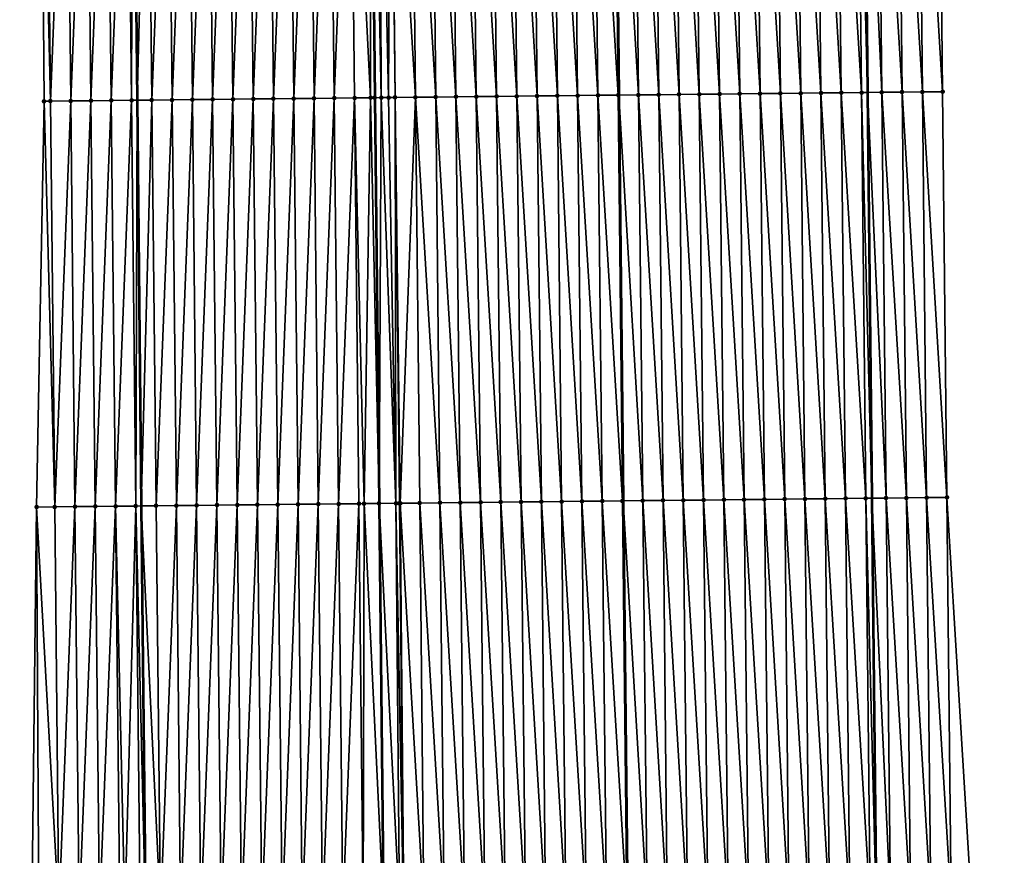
# Model space of a CAD drawing. Header units: feet. Extents: x 2010743 to 2022806, y 818705 to 837694.
# Tile 365 of 531: x 2011451 to 2011500, y 831076 to 831117. Entities that reach past the tile are written whole.
import ezdxf

# ---------------------------------------------------------------- set-up
doc = ezdxf.new("R2010")
doc.units = ezdxf.units.FT
doc.header["$MEASUREMENT"] = 0
for name, color, linetype, lineweight in [('EP_Travel Lane', 172, 'Continuous', 53), ('Road Shots', 141, 'Continuous', 100), ('STRIPING', 60, 'Continuous', 53)]:
    doc.layers.add(name, color=color, linetype=linetype, lineweight=lineweight)
doc.layers.add('I-77-MM17-21_NB-Surface-Border', color=7, linetype='Continuous')
doc.layers.add('I-77-MM17-21_NB-Surface-TIN', color=7, linetype='Continuous')

msp = doc.modelspace()

# ---------------------------------------------------------------- linework, layer by layer
at = {"layer": 'EP_Travel Lane'}
for points in [[(2011492.321, 831173.832, 329.468), (2011492.533, 831153.833, 329.421), (2011492.744, 831133.834, 329.355), (2011492.955, 831113.835, 329.304), (2011493.166, 831093.836, 329.22), (2011493.378, 831073.838, 329.112), (2011493.585, 831053.835, 329.025), (2011493.791, 831033.836, 328.907), (2011493.997, 831013.838, 328.786), (2011494.204, 830993.839, 328.645), (2011494.41, 830973.84, 328.543), (2011494.616, 830953.842, 328.429), (2011494.822, 830933.843, 328.306), (2011495.028, 830913.845, 328.183)], [(2011456.304, 831173.451, 329.677), (2011456.515, 831153.452, 329.653), (2011456.726, 831133.453, 329.605), (2011456.937, 831113.454, 329.559), (2011457.149, 831093.455, 329.453), (2011457.36, 831073.457, 329.355), (2011457.567, 831053.462, 329.252), (2011457.774, 831033.464, 329.125), (2011457.98, 831013.465, 329.005), (2011458.186, 830993.467, 328.874), (2011458.392, 830973.468, 328.756), (2011458.598, 830953.469, 328.615), (2011458.804, 830933.471, 328.509), (2011459.01, 830913.472, 328.364)]]:
    msp.add_polyline3d(points, dxfattribs=at)
at = {"layer": 'I-77-MM17-21_NB-Surface-Border', "color": 3, "linetype": 'Continuous', "lineweight": -3}
for points in [[(2011496.029, 831173.871, 329.332), (2011496.24, 831153.872, 329.291), (2011496.452, 831133.873, 329.23), (2011496.663, 831113.874, 329.178), (2011496.874, 831093.876, 329.097), (2011498.085, 831073.888, 328.956), (2011499.293, 831053.895, 328.84), (2011499.499, 831033.896, 328.735), (2011499.705, 831013.898, 328.597), (2011498.911, 830993.889, 328.492), (2011498.117, 830973.879, 328.419), (2011498.324, 830953.881, 328.308), (2011497.53, 830933.872, 328.212), (2011496.736, 830913.863, 328.132)], [(2011454.254, 830913.424, 328.271), (2011453.643, 830933.418, 328.383), (2011453.03, 830953.413, 328.48), (2011453.12, 830973.414, 328.625), (2011452.914, 830993.413, 328.763), (2011452.708, 831013.411, 328.874), (2011452.501, 831033.41, 328.991), (2011452.295, 831053.409, 329.124), (2011451.756, 831073.398, 329.238), (2011451.985, 831093.401, 329.356), (2011452.352, 831113.406, 329.475), (2011452.196, 831133.405, 329.519), (2011452.204, 831153.406, 329.573), (2011451.151, 831173.396, 329.58)]]:
    msp.add_polyline3d(points, dxfattribs=at)
at = {"layer": 'I-77-MM17-21_NB-Surface-TIN', "color": 128, "linetype": 'Continuous', "lineweight": -3}
for points in [[(2011496.663, 831113.874, 329.178), (2011496.452, 831133.873, 329.23), (2011495.452, 831133.863, 329.267)], [(2011452.665, 831113.409, 329.483), (2011452.454, 831133.408, 329.525), (2011452.196, 831133.405, 329.519)], [(2011452.352, 831113.406, 329.475), (2011452.665, 831113.409, 329.483), (2011452.196, 831133.405, 329.519)], [(2011452.665, 831113.409, 329.483), (2011453.454, 831133.418, 329.547), (2011452.454, 831133.408, 329.525)], [(2011452.665, 831113.409, 329.483), (2011453.665, 831113.42, 329.503), (2011453.454, 831133.418, 329.547)], [(2011453.665, 831113.42, 329.503), (2011454.454, 831133.429, 329.569), (2011453.454, 831133.418, 329.547)], [(2011453.665, 831113.42, 329.503), (2011454.665, 831113.43, 329.524), (2011454.454, 831133.429, 329.569)], [(2011454.665, 831113.43, 329.524), (2011455.454, 831133.44, 329.593), (2011454.454, 831133.429, 329.569)], [(2011454.665, 831113.43, 329.524), (2011455.665, 831113.441, 329.548), (2011455.454, 831133.44, 329.593)], [(2011455.665, 831113.441, 329.548), (2011456.454, 831133.45, 329.604), (2011455.454, 831133.44, 329.593)], [(2011455.665, 831113.441, 329.548), (2011456.665, 831113.451, 329.557), (2011456.454, 831133.45, 329.604)], [(2011456.665, 831113.451, 329.557), (2011456.726, 831133.453, 329.605), (2011456.454, 831133.45, 329.604)], [(2011456.665, 831113.451, 329.557), (2011456.937, 831113.454, 329.559), (2011456.726, 831133.453, 329.605)], [(2011457.454, 831133.461, 329.608), (2011456.726, 831133.453, 329.605), (2011456.937, 831113.454, 329.559)], [(2011457.665, 831113.462, 329.564), (2011457.454, 831133.461, 329.608), (2011456.937, 831113.454, 329.559)], [(2011457.665, 831113.462, 329.564), (2011458.454, 831133.471, 329.625), (2011457.454, 831133.461, 329.608)], [(2011457.665, 831113.462, 329.564), (2011458.665, 831113.472, 329.584), (2011458.454, 831133.471, 329.625)], [(2011458.665, 831113.472, 329.584), (2011459.454, 831133.482, 329.642), (2011458.454, 831133.471, 329.625)], [(2011458.665, 831113.472, 329.584), (2011459.665, 831113.483, 329.599), (2011459.454, 831133.482, 329.642)], [(2011459.665, 831113.483, 329.599), (2011460.454, 831133.492, 329.653), (2011459.454, 831133.482, 329.642)], [(2011459.665, 831113.483, 329.599), (2011460.665, 831113.493, 329.609), (2011460.454, 831133.492, 329.653)], [(2011460.665, 831113.493, 329.609), (2011461.453, 831133.503, 329.666), (2011460.454, 831133.492, 329.653)], [(2011460.665, 831113.493, 329.609), (2011461.665, 831113.504, 329.618), (2011461.453, 831133.503, 329.666)], [(2011461.665, 831113.504, 329.618), (2011462.453, 831133.513, 329.676), (2011461.453, 831133.503, 329.666)], [(2011462.665, 831113.515, 329.628), (2011462.453, 831133.513, 329.676), (2011461.665, 831113.504, 329.618)], [(2011462.665, 831113.515, 329.628), (2011463.453, 831133.524, 329.683), (2011462.453, 831133.513, 329.676)], [(2011463.665, 831113.525, 329.637), (2011463.453, 831133.524, 329.683), (2011462.665, 831113.515, 329.628)], [(2011463.665, 831113.525, 329.637), (2011464.453, 831133.534, 329.693), (2011463.453, 831133.524, 329.683)], [(2011463.665, 831113.525, 329.637), (2011464.665, 831113.536, 329.65), (2011464.453, 831133.534, 329.693)], [(2011464.665, 831113.536, 329.65), (2011465.453, 831133.545, 329.708), (2011464.453, 831133.534, 329.693)], [(2011464.665, 831113.536, 329.65), (2011465.665, 831113.546, 329.663), (2011465.453, 831133.545, 329.708)], [(2011465.665, 831113.546, 329.663), (2011466.453, 831133.556, 329.724), (2011465.453, 831133.545, 329.708)], [(2011465.665, 831113.546, 329.663), (2011466.664, 831113.557, 329.674), (2011466.453, 831133.556, 329.724)], [(2011466.664, 831113.557, 329.674), (2011467.453, 831133.566, 329.743), (2011466.453, 831133.556, 329.724)], [(2011466.664, 831113.557, 329.674), (2011467.664, 831113.567, 329.692), (2011467.453, 831133.566, 329.743)], [(2011468.458, 831113.576, 329.706), (2011468.453, 831133.577, 329.756), (2011467.453, 831133.566, 329.743)], [(2011467.664, 831113.567, 329.692), (2011468.458, 831113.576, 329.706), (2011467.453, 831133.566, 329.743)], [(2011468.587, 831133.578, 329.757), (2011468.453, 831133.577, 329.756), (2011468.664, 831113.578, 329.707)], [(2011468.458, 831113.576, 329.706), (2011468.664, 831113.578, 329.707), (2011468.453, 831133.577, 329.756)], [(2011468.983, 831113.581, 329.708), (2011468.903, 831133.581, 329.758), (2011468.587, 831133.578, 329.757)], [(2011468.983, 831113.581, 329.708), (2011468.587, 831133.578, 329.757), (2011468.664, 831113.578, 329.707)], [(2011469.339, 831113.585, 329.707), (2011469.443, 831133.587, 329.756), (2011468.903, 831133.581, 329.758)], [(2011468.983, 831113.581, 329.708), (2011469.339, 831113.585, 329.707), (2011468.903, 831133.581, 329.758)], [(2011469.339, 831113.585, 329.707), (2011469.664, 831113.588, 329.704), (2011469.443, 831133.587, 329.756)], [(2011469.664, 831113.588, 329.704), (2011469.453, 831133.587, 329.756), (2011469.443, 831133.587, 329.756)], [(2011470.664, 831113.599, 329.689), (2011470.453, 831133.598, 329.744), (2011469.453, 831133.587, 329.756)], [(2011469.664, 831113.588, 329.704), (2011470.664, 831113.599, 329.689), (2011469.453, 831133.587, 329.756)], [(2011471.664, 831113.61, 329.672), (2011471.453, 831133.608, 329.728), (2011470.453, 831133.598, 329.744)], [(2011470.664, 831113.599, 329.689), (2011471.664, 831113.61, 329.672), (2011470.453, 831133.598, 329.744)], [(2011472.664, 831113.62, 329.653), (2011472.453, 831133.619, 329.711), (2011471.453, 831133.608, 329.728)], [(2011471.664, 831113.61, 329.672), (2011472.664, 831113.62, 329.653), (2011471.453, 831133.608, 329.728)], [(2011473.664, 831113.631, 329.636), (2011473.453, 831133.63, 329.694), (2011472.453, 831133.619, 329.711)], [(2011472.664, 831113.62, 329.653), (2011473.664, 831113.631, 329.636), (2011472.453, 831133.619, 329.711)], [(2011474.664, 831113.641, 329.619), (2011474.453, 831133.64, 329.678), (2011473.453, 831133.63, 329.694)], [(2011473.664, 831113.631, 329.636), (2011474.664, 831113.641, 329.619), (2011473.453, 831133.63, 329.694)], [(2011475.664, 831113.652, 329.6), (2011475.453, 831133.651, 329.66), (2011474.453, 831133.64, 329.678)], [(2011474.664, 831113.641, 329.619), (2011475.664, 831113.652, 329.6), (2011474.453, 831133.64, 329.678)], [(2011476.664, 831113.662, 329.583), (2011476.453, 831133.661, 329.644), (2011475.453, 831133.651, 329.66)], [(2011475.664, 831113.652, 329.6), (2011476.664, 831113.662, 329.583), (2011475.453, 831133.651, 329.66)], [(2011477.664, 831113.673, 329.568), (2011477.453, 831133.672, 329.63), (2011476.453, 831133.661, 329.644)], [(2011476.664, 831113.662, 329.583), (2011477.664, 831113.673, 329.568), (2011476.453, 831133.661, 329.644)], [(2011478.664, 831113.684, 329.554), (2011478.453, 831133.682, 329.617), (2011477.453, 831133.672, 329.63)], [(2011477.664, 831113.673, 329.568), (2011478.664, 831113.684, 329.554), (2011477.453, 831133.672, 329.63)], [(2011479.664, 831113.694, 329.542), (2011479.452, 831133.693, 329.605), (2011478.453, 831133.682, 329.617)], [(2011478.664, 831113.684, 329.554), (2011479.664, 831113.694, 329.542), (2011478.453, 831133.682, 329.617)], [(2011480.664, 831113.705, 329.524), (2011480.452, 831133.704, 329.586), (2011479.452, 831133.693, 329.605)], [(2011479.664, 831113.694, 329.542), (2011480.664, 831113.705, 329.524), (2011479.452, 831133.693, 329.605)], [(2011480.452, 831133.704, 329.586), (2011480.702, 831113.705, 329.523), (2011480.49, 831133.704, 329.585)], [(2011480.664, 831113.705, 329.524), (2011480.702, 831113.705, 329.523), (2011480.452, 831133.704, 329.586)], [(2011481.664, 831113.715, 329.497), (2011481.452, 831133.714, 329.558), (2011480.49, 831133.704, 329.585)], [(2011481.664, 831113.715, 329.497), (2011480.49, 831133.704, 329.585), (2011480.702, 831113.705, 329.523)], [(2011482.664, 831113.726, 329.47), (2011482.452, 831133.725, 329.529), (2011481.452, 831133.714, 329.558)], [(2011481.664, 831113.715, 329.497), (2011482.664, 831113.726, 329.47), (2011481.452, 831133.714, 329.558)], [(2011483.664, 831113.737, 329.451), (2011483.452, 831133.735, 329.507), (2011482.452, 831133.725, 329.529)], [(2011482.664, 831113.726, 329.47), (2011483.664, 831113.737, 329.451), (2011482.452, 831133.725, 329.529)], [(2011484.663, 831113.747, 329.438), (2011484.452, 831133.746, 329.492), (2011483.452, 831133.735, 329.507)], [(2011483.664, 831113.737, 329.451), (2011484.663, 831113.747, 329.438), (2011483.452, 831133.735, 329.507)], [(2011485.663, 831113.758, 329.422), (2011485.452, 831133.757, 329.479), (2011484.452, 831133.746, 329.492)], [(2011484.663, 831113.747, 329.438), (2011485.663, 831113.758, 329.422), (2011484.452, 831133.746, 329.492)], [(2011486.663, 831113.768, 329.406), (2011486.452, 831133.767, 329.466), (2011485.452, 831133.757, 329.479)], [(2011485.663, 831113.758, 329.422), (2011486.663, 831113.768, 329.406), (2011485.452, 831133.757, 329.479)], [(2011487.663, 831113.779, 329.394), (2011487.452, 831133.778, 329.454), (2011486.452, 831133.767, 329.466)], [(2011486.663, 831113.768, 329.406), (2011487.663, 831113.779, 329.394), (2011486.452, 831133.767, 329.466)], [(2011488.663, 831113.79, 329.383), (2011488.452, 831133.788, 329.441), (2011487.452, 831133.778, 329.454)], [(2011487.663, 831113.779, 329.394), (2011488.663, 831113.79, 329.383), (2011487.452, 831133.778, 329.454)], [(2011489.663, 831113.8, 329.371), (2011489.452, 831133.799, 329.426), (2011488.452, 831133.788, 329.441)], [(2011488.663, 831113.79, 329.383), (2011489.663, 831113.8, 329.371), (2011488.452, 831133.788, 329.441)], [(2011490.663, 831113.811, 329.356), (2011490.452, 831133.81, 329.409), (2011489.452, 831133.799, 329.426)], [(2011489.663, 831113.8, 329.371), (2011490.663, 831113.811, 329.356), (2011489.452, 831133.799, 329.426)], [(2011491.663, 831113.821, 329.339), (2011491.452, 831133.82, 329.388), (2011490.452, 831133.81, 329.409)], [(2011490.663, 831113.811, 329.356), (2011491.663, 831113.821, 329.339), (2011490.452, 831133.81, 329.409)], [(2011492.663, 831113.832, 329.312), (2011492.452, 831133.831, 329.363), (2011491.452, 831133.82, 329.388)], [(2011491.663, 831113.821, 329.339), (2011492.663, 831113.832, 329.312), (2011491.452, 831133.82, 329.388)], [(2011492.452, 831133.831, 329.363), (2011492.955, 831113.835, 329.304), (2011492.744, 831133.834, 329.355)], [(2011492.663, 831113.832, 329.312), (2011492.955, 831113.835, 329.304), (2011492.452, 831133.831, 329.363)], [(2011493.663, 831113.843, 329.284), (2011493.452, 831133.841, 329.337), (2011492.744, 831133.834, 329.355)], [(2011493.663, 831113.843, 329.284), (2011492.744, 831133.834, 329.355), (2011492.955, 831113.835, 329.304)], [(2011494.663, 831113.853, 329.253), (2011494.452, 831133.852, 329.305), (2011493.452, 831133.841, 329.337)], [(2011493.663, 831113.843, 329.284), (2011494.663, 831113.853, 329.253), (2011493.452, 831133.841, 329.337)], [(2011495.663, 831113.864, 329.216), (2011495.452, 831133.863, 329.267), (2011494.452, 831133.852, 329.305)], [(2011494.663, 831113.853, 329.253), (2011495.663, 831113.864, 329.216), (2011494.452, 831133.852, 329.305)], [(2011495.663, 831113.864, 329.216), (2011496.663, 831113.874, 329.178), (2011495.452, 831133.863, 329.267)], [(2011457.876, 831093.463, 329.45), (2011458.665, 831113.472, 329.584), (2011457.665, 831113.462, 329.564)], [(2011457.876, 831093.463, 329.45), (2011458.876, 831093.474, 329.466), (2011458.665, 831113.472, 329.584)], [(2011458.876, 831093.474, 329.466), (2011459.665, 831113.483, 329.599), (2011458.665, 831113.472, 329.584)], [(2011458.876, 831093.474, 329.466), (2011459.876, 831093.484, 329.485), (2011459.665, 831113.483, 329.599)], [(2011459.876, 831093.484, 329.485), (2011460.665, 831113.493, 329.609), (2011459.665, 831113.483, 329.599)], [(2011459.876, 831093.484, 329.485), (2011460.876, 831093.495, 329.497), (2011460.665, 831113.493, 329.609)], [(2011460.876, 831093.495, 329.497), (2011461.665, 831113.504, 329.618), (2011460.665, 831113.493, 329.609)], [(2011460.876, 831093.495, 329.497), (2011461.876, 831093.505, 329.509), (2011461.665, 831113.504, 329.618)], [(2011462.665, 831113.515, 329.628), (2011461.665, 831113.504, 329.618), (2011461.876, 831093.505, 329.509)], [(2011462.876, 831093.516, 329.52), (2011462.665, 831113.515, 329.628), (2011461.876, 831093.505, 329.509)], [(2011462.876, 831093.516, 329.52), (2011463.665, 831113.525, 329.637), (2011462.665, 831113.515, 329.628)], [(2011463.876, 831093.526, 329.528), (2011463.665, 831113.525, 329.637), (2011462.876, 831093.516, 329.52)], [(2011463.876, 831093.526, 329.528), (2011464.665, 831113.536, 329.65), (2011463.665, 831113.525, 329.637)], [(2011463.876, 831093.526, 329.528), (2011464.876, 831093.537, 329.541), (2011464.665, 831113.536, 329.65)], [(2011464.876, 831093.537, 329.541), (2011465.665, 831113.546, 329.663), (2011464.665, 831113.536, 329.65)], [(2011464.876, 831093.537, 329.541), (2011465.876, 831093.547, 329.557), (2011465.665, 831113.546, 329.663)], [(2011465.876, 831093.547, 329.557), (2011466.664, 831113.557, 329.674), (2011465.665, 831113.546, 329.663)], [(2011465.876, 831093.547, 329.557), (2011466.876, 831093.558, 329.572), (2011466.664, 831113.557, 329.674)], [(2011466.876, 831093.558, 329.572), (2011467.664, 831113.567, 329.692), (2011466.664, 831113.557, 329.674)], [(2011466.876, 831093.558, 329.572), (2011467.876, 831093.568, 329.592), (2011467.664, 831113.567, 329.692)], [(2011468.135, 831093.571, 329.597), (2011468.458, 831113.576, 329.706), (2011467.664, 831113.567, 329.692)], [(2011467.876, 831093.568, 329.592), (2011468.135, 831093.571, 329.597), (2011467.664, 831113.567, 329.692)], [(2011468.135, 831093.571, 329.597), (2011468.876, 831093.579, 329.604), (2011468.458, 831113.576, 329.706)], [(2011468.458, 831113.576, 329.706), (2011468.876, 831093.579, 329.604), (2011468.664, 831113.578, 329.707)], [(2011468.983, 831113.581, 329.708), (2011468.664, 831113.578, 329.707), (2011468.876, 831093.579, 329.604)], [(2011469.707, 831093.588, 329.608), (2011468.983, 831113.581, 329.708), (2011468.876, 831093.579, 329.604)], [(2011469.707, 831093.588, 329.608), (2011469.339, 831113.585, 329.707), (2011468.983, 831113.581, 329.708)], [(2011469.707, 831093.588, 329.608), (2011469.664, 831113.588, 329.704), (2011469.339, 831113.585, 329.707)], [(2011469.916, 831093.59, 329.607), (2011470.664, 831113.599, 329.689), (2011469.664, 831113.588, 329.704)], [(2011469.707, 831093.588, 329.608), (2011469.876, 831093.59, 329.607), (2011469.664, 831113.588, 329.704)], [(2011469.876, 831093.59, 329.607), (2011469.916, 831093.59, 329.607), (2011469.664, 831113.588, 329.704)], [(2011469.916, 831093.59, 329.607), (2011470.876, 831093.6, 329.594), (2011470.664, 831113.599, 329.689)], [(2011471.875, 831093.611, 329.577), (2011471.664, 831113.61, 329.672), (2011470.664, 831113.599, 329.689)], [(2011470.876, 831093.6, 329.594), (2011471.875, 831093.611, 329.577), (2011470.664, 831113.599, 329.689)], [(2011472.875, 831093.621, 329.563), (2011472.664, 831113.62, 329.653), (2011471.664, 831113.61, 329.672)], [(2011471.875, 831093.611, 329.577), (2011472.875, 831093.621, 329.563), (2011471.664, 831113.61, 329.672)], [(2011473.875, 831093.632, 329.55), (2011473.664, 831113.631, 329.636), (2011472.664, 831113.62, 329.653)], [(2011472.875, 831093.621, 329.563), (2011473.875, 831093.632, 329.55), (2011472.664, 831113.62, 329.653)], [(2011474.875, 831093.643, 329.537), (2011474.664, 831113.641, 329.619), (2011473.664, 831113.631, 329.636)], [(2011473.875, 831093.632, 329.55), (2011474.875, 831093.643, 329.537), (2011473.664, 831113.631, 329.636)], [(2011475.875, 831093.653, 329.519), (2011475.664, 831113.652, 329.6), (2011474.664, 831113.641, 329.619)], [(2011474.875, 831093.643, 329.537), (2011475.875, 831093.653, 329.519), (2011474.664, 831113.641, 329.619)], [(2011476.875, 831093.664, 329.504), (2011476.664, 831113.662, 329.583), (2011475.664, 831113.652, 329.6)], [(2011475.875, 831093.653, 329.519), (2011476.875, 831093.664, 329.504), (2011475.664, 831113.652, 329.6)], [(2011477.875, 831093.674, 329.492), (2011477.664, 831113.673, 329.568), (2011476.664, 831113.662, 329.583)], [(2011476.875, 831093.664, 329.504), (2011477.875, 831093.674, 329.492), (2011476.664, 831113.662, 329.583)], [(2011478.875, 831093.685, 329.482), (2011478.664, 831113.684, 329.554), (2011477.664, 831113.673, 329.568)], [(2011477.875, 831093.674, 329.492), (2011478.875, 831093.685, 329.482), (2011477.664, 831113.673, 329.568)], [(2011479.875, 831093.695, 329.476), (2011479.664, 831113.694, 329.542), (2011478.664, 831113.684, 329.554)], [(2011478.875, 831093.685, 329.482), (2011479.875, 831093.695, 329.476), (2011478.664, 831113.684, 329.554)], [(2011480.875, 831093.706, 329.458), (2011480.664, 831113.705, 329.524), (2011479.664, 831113.694, 329.542)], [(2011479.875, 831093.695, 329.476), (2011480.875, 831093.706, 329.458), (2011479.664, 831113.694, 329.542)], [(2011480.664, 831113.705, 329.524), (2011480.913, 831093.706, 329.457), (2011480.702, 831113.705, 329.523)], [(2011480.875, 831093.706, 329.458), (2011480.913, 831093.706, 329.457), (2011480.664, 831113.705, 329.524)], [(2011481.875, 831093.717, 329.429), (2011481.664, 831113.715, 329.497), (2011480.702, 831113.705, 329.523)], [(2011481.875, 831093.717, 329.429), (2011480.702, 831113.705, 329.523), (2011480.913, 831093.706, 329.457)], [(2011482.875, 831093.727, 329.398), (2011482.664, 831113.726, 329.47), (2011481.664, 831113.715, 329.497)], [(2011481.875, 831093.717, 329.429), (2011482.875, 831093.727, 329.398), (2011481.664, 831113.715, 329.497)], [(2011483.875, 831093.738, 329.38), (2011483.664, 831113.737, 329.451), (2011482.664, 831113.726, 329.47)], [(2011482.875, 831093.727, 329.398), (2011483.875, 831093.738, 329.38), (2011482.664, 831113.726, 329.47)], [(2011484.875, 831093.748, 329.362), (2011484.663, 831113.747, 329.438), (2011483.664, 831113.737, 329.451)], [(2011483.875, 831093.738, 329.38), (2011484.875, 831093.748, 329.362), (2011483.664, 831113.737, 329.451)], [(2011485.875, 831093.759, 329.346), (2011485.663, 831113.758, 329.422), (2011484.663, 831113.747, 329.438)], [(2011484.875, 831093.748, 329.362), (2011485.875, 831093.759, 329.346), (2011484.663, 831113.747, 329.438)], [(2011486.875, 831093.77, 329.333), (2011486.663, 831113.768, 329.406), (2011485.663, 831113.758, 329.422)], [(2011485.875, 831093.759, 329.346), (2011486.875, 831093.77, 329.333), (2011485.663, 831113.758, 329.422)], [(2011487.875, 831093.78, 329.318), (2011487.663, 831113.779, 329.394), (2011486.663, 831113.768, 329.406)], [(2011486.875, 831093.77, 329.333), (2011487.875, 831093.78, 329.318), (2011486.663, 831113.768, 329.406)], [(2011488.875, 831093.791, 329.303), (2011488.663, 831113.79, 329.383), (2011487.663, 831113.779, 329.394)], [(2011487.875, 831093.78, 329.318), (2011488.875, 831093.791, 329.303), (2011487.663, 831113.779, 329.394)], [(2011489.874, 831093.801, 329.292), (2011489.663, 831113.8, 329.371), (2011488.663, 831113.79, 329.383)], [(2011488.875, 831093.791, 329.303), (2011489.874, 831093.801, 329.292), (2011488.663, 831113.79, 329.383)], [(2011490.874, 831093.812, 329.277), (2011490.663, 831113.811, 329.356), (2011489.663, 831113.8, 329.371)], [(2011489.874, 831093.801, 329.292), (2011490.874, 831093.812, 329.277), (2011489.663, 831113.8, 329.371)], [(2011491.874, 831093.823, 329.255), (2011491.663, 831113.821, 329.339), (2011490.663, 831113.811, 329.356)], [(2011490.874, 831093.812, 329.277), (2011491.874, 831093.823, 329.255), (2011490.663, 831113.811, 329.356)], [(2011492.874, 831093.833, 329.226), (2011492.663, 831113.832, 329.312), (2011491.663, 831113.821, 329.339)], [(2011491.874, 831093.823, 329.255), (2011492.874, 831093.833, 329.226), (2011491.663, 831113.821, 329.339)], [(2011492.663, 831113.832, 329.312), (2011493.166, 831093.836, 329.22), (2011492.955, 831113.835, 329.304)], [(2011492.874, 831093.833, 329.226), (2011493.166, 831093.836, 329.22), (2011492.663, 831113.832, 329.312)], [(2011493.874, 831093.844, 329.204), (2011493.663, 831113.843, 329.284), (2011492.955, 831113.835, 329.304)], [(2011493.874, 831093.844, 329.204), (2011492.955, 831113.835, 329.304), (2011493.166, 831093.836, 329.22)], [(2011494.874, 831093.854, 329.176), (2011494.663, 831113.853, 329.253), (2011493.663, 831113.843, 329.284)], [(2011493.874, 831093.844, 329.204), (2011494.874, 831093.854, 329.176), (2011493.663, 831113.843, 329.284)], [(2011495.874, 831093.865, 329.135), (2011495.663, 831113.864, 329.216), (2011494.663, 831113.853, 329.253)], [(2011494.874, 831093.854, 329.176), (2011495.874, 831093.865, 329.135), (2011494.663, 831113.853, 329.253)], [(2011496.874, 831093.876, 329.097), (2011496.663, 831113.874, 329.178), (2011495.663, 831113.864, 329.216)], [(2011495.874, 831093.865, 329.135), (2011496.874, 831093.876, 329.097), (2011495.663, 831113.864, 329.216)], [(2011451.985, 831093.401, 329.356), (2011452.877, 831093.41, 329.379), (2011452.352, 831113.406, 329.475)], [(2011452.877, 831093.41, 329.379), (2011452.665, 831113.409, 329.483), (2011452.352, 831113.406, 329.475)], [(2011452.877, 831093.41, 329.379), (2011453.665, 831113.42, 329.503), (2011452.665, 831113.409, 329.483)], [(2011452.877, 831093.41, 329.379), (2011453.876, 831093.421, 329.406), (2011453.665, 831113.42, 329.503)], [(2011453.876, 831093.421, 329.406), (2011454.665, 831113.43, 329.524), (2011453.665, 831113.42, 329.503)], [(2011453.876, 831093.421, 329.406), (2011454.876, 831093.431, 329.424), (2011454.665, 831113.43, 329.524)], [(2011454.876, 831093.431, 329.424), (2011455.665, 831113.441, 329.548), (2011454.665, 831113.43, 329.524)], [(2011454.876, 831093.431, 329.424), (2011455.876, 831093.442, 329.447), (2011455.665, 831113.441, 329.548)], [(2011455.876, 831093.442, 329.447), (2011456.665, 831113.451, 329.557), (2011455.665, 831113.441, 329.548)], [(2011455.876, 831093.442, 329.447), (2011456.876, 831093.453, 329.454), (2011456.665, 831113.451, 329.557)], [(2011456.876, 831093.453, 329.454), (2011456.937, 831113.454, 329.559), (2011456.665, 831113.451, 329.557)], [(2011456.876, 831093.453, 329.454), (2011457.149, 831093.455, 329.453), (2011456.937, 831113.454, 329.559)], [(2011457.665, 831113.462, 329.564), (2011456.937, 831113.454, 329.559), (2011457.149, 831093.455, 329.453)], [(2011457.876, 831093.463, 329.45), (2011457.665, 831113.462, 329.564), (2011457.149, 831093.455, 329.453)], [(2011467.087, 831073.559, 329.481), (2011467.876, 831093.568, 329.592), (2011466.876, 831093.558, 329.572)], [(2011467.087, 831073.559, 329.481), (2011468.087, 831073.57, 329.503), (2011467.876, 831093.568, 329.592)], [(2011468.087, 831073.57, 329.503), (2011468.135, 831093.571, 329.597), (2011467.876, 831093.568, 329.592)], [(2011468.087, 831073.57, 329.503), (2011469.087, 831073.58, 329.52), (2011468.135, 831093.571, 329.597)], [(2011468.135, 831093.571, 329.597), (2011469.087, 831073.58, 329.52), (2011468.876, 831093.579, 329.604)], [(2011469.874, 831073.589, 329.522), (2011469.707, 831093.588, 329.608), (2011468.876, 831093.579, 329.604)], [(2011469.874, 831073.589, 329.522), (2011468.876, 831093.579, 329.604), (2011469.087, 831073.58, 329.52)], [(2011470.07, 831073.591, 329.521), (2011469.876, 831093.59, 329.607), (2011469.707, 831093.588, 329.608)], [(2011469.874, 831073.589, 329.522), (2011470.07, 831073.591, 329.521), (2011469.707, 831093.588, 329.608)], [(2011470.07, 831073.591, 329.521), (2011470.087, 831073.591, 329.521), (2011469.876, 831093.59, 329.607)], [(2011470.087, 831073.591, 329.521), (2011469.916, 831093.59, 329.607), (2011469.876, 831093.59, 329.607)], [(2011471.087, 831073.601, 329.505), (2011470.876, 831093.6, 329.594), (2011469.916, 831093.59, 329.607)], [(2011470.087, 831073.591, 329.521), (2011471.087, 831073.601, 329.505), (2011469.916, 831093.59, 329.607)], [(2011472.087, 831073.612, 329.487), (2011471.875, 831093.611, 329.577), (2011470.876, 831093.6, 329.594)], [(2011471.087, 831073.601, 329.505), (2011472.087, 831073.612, 329.487), (2011470.876, 831093.6, 329.594)], [(2011473.087, 831073.623, 329.472), (2011472.875, 831093.621, 329.563), (2011471.875, 831093.611, 329.577)], [(2011472.087, 831073.612, 329.487), (2011473.087, 831073.623, 329.472), (2011471.875, 831093.611, 329.577)], [(2011474.087, 831073.633, 329.456), (2011473.875, 831093.632, 329.55), (2011472.875, 831093.621, 329.563)], [(2011473.087, 831073.623, 329.472), (2011474.087, 831073.633, 329.456), (2011472.875, 831093.621, 329.563)], [(2011475.087, 831073.644, 329.443), (2011474.875, 831093.643, 329.537), (2011473.875, 831093.632, 329.55)], [(2011474.087, 831073.633, 329.456), (2011475.087, 831073.644, 329.443), (2011473.875, 831093.632, 329.55)], [(2011476.087, 831073.654, 329.427), (2011475.875, 831093.653, 329.519), (2011474.875, 831093.643, 329.537)], [(2011475.087, 831073.644, 329.443), (2011476.087, 831073.654, 329.427), (2011474.875, 831093.643, 329.537)], [(2011477.086, 831073.665, 329.411), (2011476.875, 831093.664, 329.504), (2011475.875, 831093.653, 329.519)], [(2011476.087, 831073.654, 329.427), (2011477.086, 831073.665, 329.411), (2011475.875, 831093.653, 329.519)], [(2011478.086, 831073.676, 329.395), (2011477.875, 831093.674, 329.492), (2011476.875, 831093.664, 329.504)], [(2011477.086, 831073.665, 329.411), (2011478.086, 831073.676, 329.395), (2011476.875, 831093.664, 329.504)], [(2011479.086, 831073.686, 329.385), (2011478.875, 831093.685, 329.482), (2011477.875, 831093.674, 329.492)], [(2011478.086, 831073.676, 329.395), (2011479.086, 831073.686, 329.385), (2011477.875, 831093.674, 329.492)], [(2011480.086, 831073.697, 329.38), (2011479.875, 831093.695, 329.476), (2011478.875, 831093.685, 329.482)], [(2011479.086, 831073.686, 329.385), (2011480.086, 831073.697, 329.38), (2011478.875, 831093.685, 329.482)], [(2011481.086, 831073.707, 329.362), (2011480.875, 831093.706, 329.458), (2011479.875, 831093.695, 329.476)], [(2011480.086, 831073.697, 329.38), (2011481.086, 831073.707, 329.362), (2011479.875, 831093.695, 329.476)], [(2011480.875, 831093.706, 329.458), (2011481.124, 831073.708, 329.36), (2011480.913, 831093.706, 329.457)], [(2011481.086, 831073.707, 329.362), (2011481.124, 831073.708, 329.36), (2011480.875, 831093.706, 329.458)], [(2011482.086, 831073.718, 329.327), (2011481.875, 831093.717, 329.429), (2011480.913, 831093.706, 329.457)], [(2011482.086, 831073.718, 329.327), (2011480.913, 831093.706, 329.457), (2011481.124, 831073.708, 329.36)], [(2011483.086, 831073.729, 329.299), (2011482.875, 831093.727, 329.398), (2011481.875, 831093.717, 329.429)], [(2011482.086, 831073.718, 329.327), (2011483.086, 831073.729, 329.299), (2011481.875, 831093.717, 329.429)], [(2011484.086, 831073.739, 329.277), (2011483.875, 831093.738, 329.38), (2011482.875, 831093.727, 329.398)], [(2011483.086, 831073.729, 329.299), (2011484.086, 831073.739, 329.277), (2011482.875, 831093.727, 329.398)], [(2011485.086, 831073.75, 329.263), (2011484.875, 831093.748, 329.362), (2011483.875, 831093.738, 329.38)], [(2011484.086, 831073.739, 329.277), (2011485.086, 831073.75, 329.263), (2011483.875, 831093.738, 329.38)], [(2011486.086, 831073.76, 329.243), (2011485.875, 831093.759, 329.346), (2011484.875, 831093.748, 329.362)], [(2011485.086, 831073.75, 329.263), (2011486.086, 831073.76, 329.243), (2011484.875, 831093.748, 329.362)], [(2011487.086, 831073.771, 329.229), (2011486.875, 831093.77, 329.333), (2011485.875, 831093.759, 329.346)], [(2011486.086, 831073.76, 329.243), (2011487.086, 831073.771, 329.229), (2011485.875, 831093.759, 329.346)], [(2011488.086, 831073.782, 329.214), (2011487.875, 831093.78, 329.318), (2011486.875, 831093.77, 329.333)], [(2011487.086, 831073.771, 329.229), (2011488.086, 831073.782, 329.214), (2011486.875, 831093.77, 329.333)], [(2011489.086, 831073.792, 329.199), (2011488.875, 831093.791, 329.303), (2011487.875, 831093.78, 329.318)], [(2011488.086, 831073.782, 329.214), (2011489.086, 831073.792, 329.199), (2011487.875, 831093.78, 329.318)], [(2011490.086, 831073.803, 329.185), (2011489.874, 831093.801, 329.292), (2011488.875, 831093.791, 329.303)], [(2011489.086, 831073.792, 329.199), (2011490.086, 831073.803, 329.185), (2011488.875, 831093.791, 329.303)], [(2011491.086, 831073.813, 329.169), (2011490.874, 831093.812, 329.277), (2011489.874, 831093.801, 329.292)], [(2011490.086, 831073.803, 329.185), (2011491.086, 831073.813, 329.169), (2011489.874, 831093.801, 329.292)], [(2011492.086, 831073.824, 329.147), (2011491.874, 831093.823, 329.255), (2011490.874, 831093.812, 329.277)], [(2011491.086, 831073.813, 329.169), (2011492.086, 831073.824, 329.147), (2011490.874, 831093.812, 329.277)], [(2011493.086, 831073.835, 329.118), (2011492.874, 831093.833, 329.226), (2011491.874, 831093.823, 329.255)], [(2011492.086, 831073.824, 329.147), (2011493.086, 831073.835, 329.118), (2011491.874, 831093.823, 329.255)], [(2011492.874, 831093.833, 329.226), (2011493.378, 831073.838, 329.112), (2011493.166, 831093.836, 329.22)], [(2011493.086, 831073.835, 329.118), (2011493.378, 831073.838, 329.112), (2011492.874, 831093.833, 329.226)], [(2011494.086, 831073.845, 329.096), (2011493.874, 831093.844, 329.204), (2011493.166, 831093.836, 329.22)], [(2011494.086, 831073.845, 329.096), (2011493.166, 831093.836, 329.22), (2011493.378, 831073.838, 329.112)], [(2011495.085, 831073.856, 329.06), (2011494.874, 831093.854, 329.176), (2011493.874, 831093.844, 329.204)], [(2011494.086, 831073.845, 329.096), (2011495.085, 831073.856, 329.06), (2011493.874, 831093.844, 329.204)], [(2011496.085, 831073.866, 329.021), (2011495.874, 831093.865, 329.135), (2011494.874, 831093.854, 329.176)], [(2011495.085, 831073.856, 329.06), (2011496.085, 831073.866, 329.021), (2011494.874, 831093.854, 329.176)], [(2011497.085, 831073.877, 328.991), (2011496.874, 831093.876, 329.097), (2011495.874, 831093.865, 329.135)], [(2011496.085, 831073.866, 329.021), (2011497.085, 831073.877, 328.991), (2011495.874, 831093.865, 329.135)], [(2011497.085, 831073.877, 328.991), (2011498.085, 831073.888, 328.956), (2011496.874, 831093.876, 329.097)], [(2011451.756, 831073.398, 329.238), (2011452.088, 831073.401, 329.246), (2011451.985, 831093.401, 329.356)], [(2011453.088, 831073.412, 329.27), (2011452.877, 831093.41, 329.379), (2011451.985, 831093.401, 329.356)], [(2011452.088, 831073.401, 329.246), (2011453.088, 831073.412, 329.27), (2011451.985, 831093.401, 329.356)], [(2011453.088, 831073.412, 329.27), (2011453.876, 831093.421, 329.406), (2011452.877, 831093.41, 329.379)], [(2011453.088, 831073.412, 329.27), (2011454.088, 831073.422, 329.299), (2011453.876, 831093.421, 329.406)], [(2011454.088, 831073.422, 329.299), (2011454.876, 831093.431, 329.424), (2011453.876, 831093.421, 329.406)], [(2011454.088, 831073.422, 329.299), (2011455.088, 831073.433, 329.317), (2011454.876, 831093.431, 329.424)], [(2011455.088, 831073.433, 329.317), (2011455.876, 831093.442, 329.447), (2011454.876, 831093.431, 329.424)], [(2011455.088, 831073.433, 329.317), (2011456.088, 831073.443, 329.345), (2011455.876, 831093.442, 329.447)], [(2011456.336, 831073.446, 329.353), (2011456.876, 831093.453, 329.454), (2011455.876, 831093.442, 329.447)], [(2011456.088, 831073.443, 329.345), (2011456.336, 831073.446, 329.353), (2011455.876, 831093.442, 329.447)], [(2011456.336, 831073.446, 329.353), (2011457.088, 831073.454, 329.354), (2011456.876, 831093.453, 329.454)], [(2011456.876, 831093.453, 329.454), (2011457.36, 831073.457, 329.355), (2011457.149, 831093.455, 329.453)], [(2011457.088, 831073.454, 329.354), (2011457.36, 831073.457, 329.355), (2011456.876, 831093.453, 329.454)], [(2011458.088, 831073.464, 329.355), (2011457.876, 831093.463, 329.45), (2011457.149, 831093.455, 329.453)], [(2011458.088, 831073.464, 329.355), (2011457.149, 831093.455, 329.453), (2011457.36, 831073.457, 329.355)], [(2011458.088, 831073.464, 329.355), (2011458.876, 831093.474, 329.466), (2011457.876, 831093.463, 329.45)], [(2011458.088, 831073.464, 329.355), (2011459.087, 831073.475, 329.372), (2011458.876, 831093.474, 329.466)], [(2011459.087, 831073.475, 329.372), (2011459.876, 831093.484, 329.485), (2011458.876, 831093.474, 329.466)], [(2011459.087, 831073.475, 329.372), (2011460.087, 831073.485, 329.39), (2011459.876, 831093.484, 329.485)], [(2011460.087, 831073.485, 329.39), (2011460.876, 831093.495, 329.497), (2011459.876, 831093.484, 329.485)], [(2011460.087, 831073.485, 329.39), (2011461.087, 831073.496, 329.404), (2011460.876, 831093.495, 329.497)], [(2011461.087, 831073.496, 329.404), (2011461.876, 831093.505, 329.509), (2011460.876, 831093.495, 329.497)], [(2011461.087, 831073.496, 329.404), (2011462.087, 831073.506, 329.415), (2011461.876, 831093.505, 329.509)], [(2011462.876, 831093.516, 329.52), (2011461.876, 831093.505, 329.509), (2011462.087, 831073.506, 329.415)], [(2011463.087, 831073.517, 329.427), (2011462.876, 831093.516, 329.52), (2011462.087, 831073.506, 329.415)], [(2011463.087, 831073.517, 329.427), (2011463.876, 831093.526, 329.528), (2011462.876, 831093.516, 329.52)], [(2011463.087, 831073.517, 329.427), (2011464.087, 831073.528, 329.437), (2011463.876, 831093.526, 329.528)], [(2011464.087, 831073.528, 329.437), (2011464.876, 831093.537, 329.541), (2011463.876, 831093.526, 329.528)], [(2011464.087, 831073.528, 329.437), (2011465.087, 831073.538, 329.449), (2011464.876, 831093.537, 329.541)], [(2011465.087, 831073.538, 329.449), (2011465.876, 831093.547, 329.557), (2011464.876, 831093.537, 329.541)], [(2011465.087, 831073.538, 329.449), (2011466.087, 831073.549, 329.465), (2011465.876, 831093.547, 329.557)], [(2011466.087, 831073.549, 329.465), (2011466.876, 831093.558, 329.572), (2011465.876, 831093.547, 329.557)], [(2011466.087, 831073.549, 329.465), (2011467.087, 831073.559, 329.481), (2011466.876, 831093.558, 329.572)]]:
    msp.add_3dface(points, dxfattribs=at)
at = {"layer": 'Road Shots', "lineweight": 100}
for p in [(2011458.665, 831113.472, 329.584), (2011459.665, 831113.483, 329.599), (2011460.665, 831113.493, 329.609), (2011461.665, 831113.504, 329.618), (2011462.665, 831113.515, 329.628), (2011463.665, 831113.525, 329.637), (2011464.665, 831113.536, 329.65), (2011465.665, 831113.546, 329.663), (2011466.664, 831113.557, 329.674), (2011467.664, 831113.567, 329.692), (2011468.458, 831113.576, 329.706), (2011468.664, 831113.578, 329.707), (2011468.983, 831113.581, 329.708), (2011469.339, 831113.585, 329.707), (2011469.664, 831113.588, 329.704), (2011470.664, 831113.599, 329.689), (2011471.664, 831113.61, 329.672), (2011472.664, 831113.62, 329.653), (2011473.664, 831113.631, 329.636), (2011474.664, 831113.641, 329.619), (2011475.664, 831113.652, 329.6), (2011476.664, 831113.662, 329.583), (2011477.664, 831113.673, 329.568), (2011478.664, 831113.684, 329.554), (2011479.664, 831113.694, 329.542), (2011480.664, 831113.705, 329.524), (2011481.664, 831113.715, 329.497), (2011482.664, 831113.726, 329.47), (2011483.664, 831113.737, 329.451), (2011484.663, 831113.747, 329.438), (2011485.663, 831113.758, 329.422), (2011486.663, 831113.768, 329.406), (2011487.663, 831113.779, 329.394), (2011488.663, 831113.79, 329.383), (2011489.663, 831113.8, 329.371), (2011490.663, 831113.811, 329.356), (2011491.663, 831113.821, 329.339), (2011492.663, 831113.832, 329.312), (2011493.663, 831113.843, 329.284), (2011494.663, 831113.853, 329.253), (2011495.663, 831113.864, 329.216), (2011496.663, 831113.874, 329.178), (2011452.352, 831113.406, 329.475), (2011452.665, 831113.409, 329.483), (2011453.665, 831113.42, 329.503), (2011454.665, 831113.43, 329.524), (2011455.665, 831113.441, 329.548), (2011456.665, 831113.451, 329.557), (2011457.665, 831113.462, 329.564), (2011467.876, 831093.568, 329.592), (2011468.135, 831093.571, 329.597), (2011468.876, 831093.579, 329.604), (2011469.707, 831093.588, 329.608), (2011469.876, 831093.59, 329.607), (2011469.916, 831093.59, 329.607), (2011470.876, 831093.6, 329.594), (2011471.875, 831093.611, 329.577), (2011472.875, 831093.621, 329.563), (2011473.875, 831093.632, 329.55), (2011474.875, 831093.643, 329.537), (2011475.875, 831093.653, 329.519), (2011476.875, 831093.664, 329.504), (2011477.875, 831093.674, 329.492), (2011478.875, 831093.685, 329.482), (2011479.875, 831093.695, 329.476), (2011480.875, 831093.706, 329.458), (2011481.875, 831093.717, 329.429), (2011482.875, 831093.727, 329.398), (2011483.875, 831093.738, 329.38), (2011484.875, 831093.748, 329.362), (2011485.875, 831093.759, 329.346), (2011486.875, 831093.77, 329.333), (2011487.875, 831093.78, 329.318), (2011488.875, 831093.791, 329.303), (2011489.874, 831093.801, 329.292), (2011490.874, 831093.812, 329.277), (2011491.874, 831093.823, 329.255), (2011492.874, 831093.833, 329.226), (2011493.874, 831093.844, 329.204), (2011494.874, 831093.854, 329.176), (2011495.874, 831093.865, 329.135), (2011496.874, 831093.876, 329.097), (2011451.985, 831093.401, 329.356), (2011452.877, 831093.41, 329.379), (2011453.876, 831093.421, 329.406), (2011454.876, 831093.431, 329.424), (2011455.876, 831093.442, 329.447), (2011456.876, 831093.453, 329.454), (2011457.876, 831093.463, 329.45), (2011458.876, 831093.474, 329.466), (2011459.876, 831093.484, 329.485), (2011460.876, 831093.495, 329.497), (2011461.876, 831093.505, 329.509), (2011462.876, 831093.516, 329.52), (2011463.876, 831093.526, 329.528), (2011464.876, 831093.537, 329.541), (2011465.876, 831093.547, 329.557), (2011466.876, 831093.558, 329.572)]:
    msp.add_point(p, dxfattribs=at)
at = {"layer": 'STRIPING'}
for points in [[(2011480.068, 831173.702, 329.691), (2011480.279, 831153.703, 329.651), (2011480.49, 831133.704, 329.585), (2011480.702, 831113.705, 329.523), (2011480.913, 831093.706, 329.457), (2011481.124, 831073.708, 329.36), (2011481.332, 831053.707, 329.257), (2011481.538, 831033.708, 329.14), (2011481.744, 831013.71, 329.004), (2011481.95, 830993.711, 328.89), (2011482.156, 830973.713, 328.78), (2011482.362, 830953.714, 328.648), (2011482.568, 830933.716, 328.528), (2011482.775, 830913.717, 328.405)], [(2011468.031, 831173.574, 329.846), (2011468.242, 831153.575, 329.804), (2011468.453, 831133.577, 329.756), (2011468.664, 831113.578, 329.707), (2011468.876, 831093.579, 329.604), (2011469.087, 831073.58, 329.52), (2011469.294, 831053.582, 329.421), (2011469.501, 831033.584, 329.272), (2011469.707, 831013.585, 329.168), (2011469.913, 830993.586, 329.05), (2011470.119, 830973.588, 328.934), (2011470.325, 830953.589, 328.791), (2011470.531, 830933.591, 328.692), (2011470.737, 830913.592, 328.535)]]:
    msp.add_polyline3d(points, dxfattribs=at)

doc.saveas('drawing.dxf')
